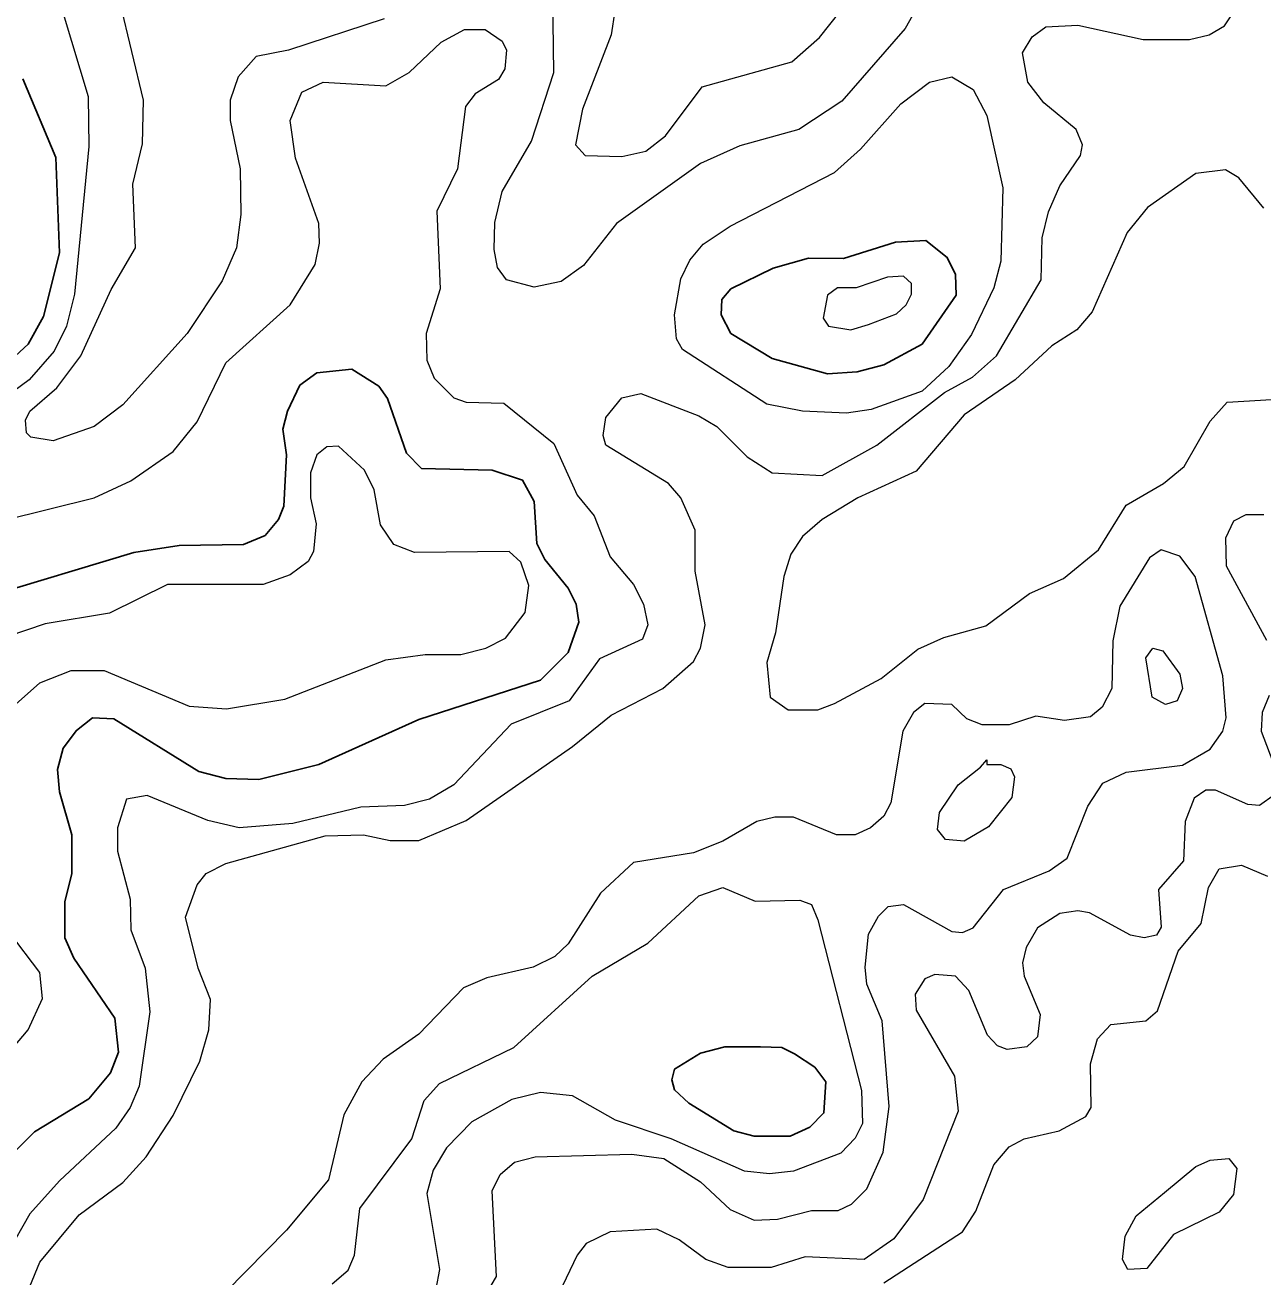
# Model space of a CAD drawing. Extents: x 577 to 602.9, y 7483.8 to 7511.6.
# Drawn here: x 584.248 to 585.349, y 7500.722 to 7501.836 of the extents above; entities that cross this region are included whole.
import ezdxf

# ---------------------------------------------------------------- set-up
doc = ezdxf.new("R2010")
doc.units = 0
doc.header["$LTSCALE"] = 0.032
doc.layers.add('1', color=7, linetype='Continuous', lineweight=25)
doc.layers.add('2', color=7, linetype='Continuous', lineweight=13)

msp = doc.modelspace()

# ---------------------------------------------------------------- linework, layer by layer
at = {"layer": '1'}
for points in [[(584.2316, 7501.5345), (584.2507, 7501.552), (584.2642, 7501.5766), (584.2785, 7501.6331), (584.2753, 7501.7181), (584.2459, 7501.7881)], [(584.7063, 7501.253), (584.731, 7501.2776), (584.7405, 7501.3047), (584.7381, 7501.3206), (584.731, 7501.3349), (584.7103, 7501.3603), (584.7031, 7501.3746), (584.7007, 7501.412), (584.6904, 7501.4311), (584.6634, 7501.4398), (584.6005, 7501.4414), (584.587, 7501.4549), (584.5703, 7501.5035), (584.5624, 7501.5146), (584.5385, 7501.5297), (584.5075, 7501.5265), (584.4924, 7501.5154), (584.4813, 7501.4923), (584.4773, 7501.4764), (584.4805, 7501.4534), (584.4781, 7501.408), (584.4733, 7501.3961), (584.4614, 7501.3818), (584.4423, 7501.3738), (584.3851, 7501.373), (584.3445, 7501.3667), (584.2125, 7501.3269)], [(584.2316, 7500.8268), (584.2562, 7500.8514), (584.3047, 7500.8808), (584.3238, 7500.9039), (584.331, 7500.9222), (584.3278, 7500.9524), (584.2912, 7501.0057), (584.2833, 7501.024), (584.2833, 7501.0558), (584.2896, 7501.0812), (584.2896, 7501.1154), (584.2785, 7501.1536), (584.2769, 7501.1735), (584.2817, 7501.1925), (584.2936, 7501.2084), (584.3079, 7501.2196), (584.327, 7501.2188), (584.4025, 7501.1719), (584.4264, 7501.1655), (584.4558, 7501.1647), (584.5091, 7501.1782), (584.5982, 7501.218), (584.7063, 7501.253)]]:
    msp.add_lwpolyline(points, dxfattribs=at)
for points in [[(584.9445, 7501.6285), (584.9131, 7501.6195), (584.8757, 7501.6013), (584.8677, 7501.5917), (584.8669, 7501.5782), (584.8757, 7501.5615), (584.9123, 7501.5392), (584.9616, 7501.5257), (584.9878, 7501.5273), (585.0117, 7501.5337), (585.0458, 7501.552), (585.0761, 7501.5957), (585.0753, 7501.614), (585.0681, 7501.6291), (585.049, 7501.6442), (585.022, 7501.6426), (584.9759, 7501.6283)], [(584.9021, 7500.9268), (584.8701, 7500.9269), (584.8486, 7500.9214), (584.8256, 7500.9071), (584.8232, 7500.8975), (584.8256, 7500.8888), (584.8383, 7500.8769), (584.8781, 7500.8522), (584.8964, 7500.8474), (584.9282, 7500.8474), (584.9457, 7500.8554), (584.9584, 7500.8681), (584.96, 7500.8959), (584.9504, 7500.9087), (584.9321, 7500.9206), (584.921, 7500.9262)]]:
    msp.add_lwpolyline(points, close=True, dxfattribs=at)
at = {"layer": '2'}
for points in [[(585.0451, 7501.8589), (585.0307, 7501.8327), (584.9743, 7501.7682), (584.9361, 7501.7428), (584.8836, 7501.7285), (584.8486, 7501.7126), (584.7739, 7501.6593), (584.7445, 7501.6219), (584.7246, 7501.6076), (584.7007, 7501.6028), (584.6761, 7501.6092), (584.6681, 7501.6203), (584.665, 7501.6362), (584.6658, 7501.6601), (584.6721, 7501.6879), (584.6984, 7501.7325), (584.7182, 7501.7937), (584.7174, 7501.8613)], [(584.5672, 7501.8414), (584.4821, 7501.8136), (584.4534, 7501.808), (584.4375, 7501.7897), (584.4304, 7501.769), (584.4304, 7501.7508), (584.4391, 7501.7078), (584.4399, 7501.6673), (584.4359, 7501.6378), (584.4232, 7501.6084), (584.3922, 7501.5615), (584.335, 7501.4979), (584.3095, 7501.4788), (584.2729, 7501.4661), (584.2531, 7501.4693), (584.2491, 7501.4732), (584.2483, 7501.4844), (584.2523, 7501.4923), (584.2761, 7501.513), (584.2976, 7501.5416), (584.3246, 7501.6005), (584.3461, 7501.6378), (584.3437, 7501.6943), (584.3525, 7501.7301), (584.3532, 7501.769), (584.3326, 7501.8557)], [(584.7723, 7501.8486), (584.7691, 7501.8271), (584.7437, 7501.7611), (584.7373, 7501.7293), (584.7461, 7501.7197), (584.7787, 7501.7189), (584.8001, 7501.7237), (584.8176, 7501.7372), (584.8502, 7501.781), (584.9298, 7501.8032), (584.9544, 7501.8247), (584.9727, 7501.8478)], [(585.1826, 7501.7428), (585.154, 7501.7667), (585.1397, 7501.7849), (585.1349, 7501.8112), (585.1437, 7501.8255), (585.1556, 7501.8342), (585.1842, 7501.8358), (585.2423, 7501.8231), (585.2836, 7501.8231), (585.3011, 7501.8271), (585.3146, 7501.835), (585.3257, 7501.8517)], [(584.2817, 7501.8462), (584.3039, 7501.7722), (584.3047, 7501.7277), (584.292, 7501.5965), (584.2849, 7501.5679), (584.2737, 7501.5456), (584.2515, 7501.5201), (584.2093, 7501.4891), (584.1855, 7501.4812), (584.1179, 7501.4685), (584.0837, 7501.4541), (584.071, 7501.4446), (584.0535, 7501.4271), (583.9986, 7501.3571), (583.9946, 7501.3301), (583.9994, 7501.3174), (584.0066, 7501.3134), (584.024, 7501.3158), (584.0535, 7501.3285), (584.1131, 7501.3667), (584.137, 7501.3715), (584.1863, 7501.3715)], [(584.2292, 7501.3953), (584.3095, 7501.4152), (584.3421, 7501.4303), (584.3795, 7501.4565), (584.401, 7501.4828), (584.4264, 7501.5353), (584.4837, 7501.5869), (584.5059, 7501.6227), (584.5099, 7501.6418), (584.5091, 7501.6593), (584.4884, 7501.7174), (584.4837, 7501.7508), (584.494, 7501.7762), (584.5131, 7501.7849), (584.5687, 7501.7818), (584.5894, 7501.7937), (584.618, 7501.8207), (584.6387, 7501.8319), (584.657, 7501.8319), (584.6721, 7501.8215), (584.6761, 7501.8136), (584.6745, 7501.7969), (584.6689, 7501.7873), (584.6483, 7501.7746), (584.6395, 7501.7635), (584.6324, 7501.7078), (584.6141, 7501.6704), (584.6172, 7501.6013), (584.6045, 7501.5615), (584.6053, 7501.5376), (584.6117, 7501.5217), (584.6292, 7501.5042), (584.6403, 7501.5003), (584.6737, 7501.4995), (584.7182, 7501.4637), (584.7389, 7501.4176), (584.754, 7501.3993), (584.7683, 7501.3627), (584.789, 7501.3381), (584.7978, 7501.3206), (584.8017, 7501.3023), (584.797, 7501.2895), (584.7588, 7501.2721), (584.7318, 7501.2347), (584.6801, 7501.214), (584.6292, 7501.1599), (584.6077, 7501.1472), (584.5854, 7501.1416), (584.5465, 7501.1401), (584.486, 7501.1257), (584.4383, 7501.1218), (584.4105, 7501.1281), (584.3564, 7501.1504), (584.3381, 7501.1472), (584.3302, 7501.1218), (584.3302, 7501.1011), (584.3413, 7501.0582), (584.3421, 7501.0311), (584.3548, 7500.9969), (584.3588, 7500.958), (584.3493, 7500.892), (584.3413, 7500.8729), (584.3286, 7500.8546), (584.2785, 7500.8077), (584.2523, 7500.7783), (584.2324, 7500.7433)], [(584.2523, 7500.7138), (584.261, 7500.7353), (584.296, 7500.7775), (584.335, 7500.8061), (584.3556, 7500.8291), (584.3795, 7500.8657), (584.4033, 7500.9142), (584.4113, 7500.9421), (584.4129, 7500.9691), (584.4018, 7500.9969), (584.3906, 7501.0422), (584.401, 7501.0709), (584.4089, 7501.0812), (584.4264, 7501.09), (584.5147, 7501.1146), (584.5489, 7501.1154), (584.5727, 7501.1106), (584.5982, 7501.1106), (584.6403, 7501.1281), (584.7349, 7501.1941), (584.7691, 7501.222), (584.8152, 7501.2458), (584.8423, 7501.2697), (584.8486, 7501.2816), (584.8526, 7501.3023), (584.8439, 7501.35), (584.8439, 7501.3866), (584.8311, 7501.4152), (584.82, 7501.4279), (584.7644, 7501.4621), (584.762, 7501.4708), (584.7644, 7501.4868), (584.7787, 7501.5042), (584.7954, 7501.5082), (584.8471, 7501.4883), (584.863, 7501.4788), (584.89, 7501.4518), (584.9123, 7501.4375), (584.9568, 7501.4351), (585.0053, 7501.4621), (585.0657, 7501.509), (585.0904, 7501.5225), (585.1118, 7501.5416), (585.1516, 7501.6092), (585.1524, 7501.6466), (585.158, 7501.6696), (585.1683, 7501.6927), (585.1866, 7501.7197), (585.1882, 7501.7293), (585.1826, 7501.7428)], [(585.3496, 7501.6728), (585.3273, 7501.6999), (585.3154, 7501.707), (585.2892, 7501.7038), (585.2462, 7501.6736), (585.2279, 7501.6514), (585.1969, 7501.5806), (585.1834, 7501.5647), (585.1611, 7501.5504), (585.1285, 7501.5201)], [(585.1285, 7501.5201), (585.0832, 7501.4891), (585.0403, 7501.439), (584.9886, 7501.4152), (584.9568, 7501.3961), (584.9393, 7501.381), (584.929, 7501.3651), (584.9226, 7501.3452), (584.9154, 7501.2951), (584.9075, 7501.2689), (584.9107, 7501.2379), (584.9266, 7501.2267), (584.9528, 7501.2267), (584.9679, 7501.2323), (585.0093, 7501.2546), (585.0419, 7501.2808), (585.0649, 7501.2911), (585.1023, 7501.3015), (585.1413, 7501.3301), (585.1715, 7501.3436), (585.2025, 7501.3691), (585.2271, 7501.4088), (585.2605, 7501.4279), (585.2788, 7501.443), (585.3019, 7501.4836), (585.317, 7501.5003), (585.3711, 7501.5035)], [(584.5759, 7501.3738), (584.564, 7501.3913), (584.5584, 7501.4223), (584.5497, 7501.4398), (584.5266, 7501.4613), (584.5163, 7501.4605), (584.5075, 7501.4534), (584.5019, 7501.4375), (584.5019, 7501.4152), (584.5067, 7501.3921), (584.5043, 7501.3675), (584.4996, 7501.3587), (584.4837, 7501.3468), (584.4598, 7501.3381), (584.3747, 7501.3381), (584.323, 7501.3126), (584.2658, 7501.3031), (584.199, 7501.2808)], [(585.3496, 7501.4001), (585.3337, 7501.4001), (585.3226, 7501.3945), (585.3154, 7501.3794), (585.3162, 7501.3548), (585.352, 7501.2888)], [(584.2395, 7501.2315), (584.261, 7501.2506), (584.2888, 7501.2617), (584.3183, 7501.2617), (584.3938, 7501.2299), (584.4272, 7501.2275), (584.4789, 7501.2363), (584.5687, 7501.2713), (584.6037, 7501.276), (584.6355, 7501.276), (584.6578, 7501.2816), (584.6753, 7501.2903), (584.6928, 7501.3134), (584.696, 7501.3373), (584.6888, 7501.3579), (584.6785, 7501.3675), (584.5942, 7501.3667), (584.5759, 7501.3738)], [(584.6578, 7500.7067), (584.6673, 7500.7226), (584.6634, 7500.7989), (584.6705, 7500.8132), (584.6832, 7500.8244), (584.7015, 7500.8291), (584.7874, 7500.8315), (584.816, 7500.8276), (584.8486, 7500.8069), (584.8749, 7500.7822), (584.8964, 7500.7727), (584.917, 7500.7735), (584.9472, 7500.7814), (584.9711, 7500.7814), (584.983, 7500.787), (584.9965, 7500.8005), (585.0109, 7500.8331), (585.0164, 7500.8737), (585.0101, 7500.95), (584.9965, 7500.9826), (584.995, 7500.9977), (584.9981, 7501.0271), (585.0069, 7501.043), (585.0156, 7501.0518), (585.0291, 7501.0534), (585.0721, 7501.0295), (585.0816, 7501.0287), (585.0912, 7501.0327), (585.1182, 7501.0669), (585.1588, 7501.0836), (585.1747, 7501.0947), (585.193, 7501.1409), (585.2065, 7501.1615), (585.2271, 7501.1711), (585.2772, 7501.1774), (585.3019, 7501.1917), (585.313, 7501.2076), (585.3162, 7501.2196), (585.313, 7501.2569), (585.2884, 7501.3452), (585.2749, 7501.3635), (585.2582, 7501.3691), (585.2478, 7501.3619), (585.2216, 7501.319), (585.2152, 7501.288), (585.2144, 7501.2458), (585.2057, 7501.2291), (585.1953, 7501.2204), (585.1723, 7501.2172), (585.1468, 7501.2212), (585.123, 7501.2132), (585.0991, 7501.2132), (585.0856, 7501.2188), (585.0721, 7501.2315), (585.0482, 7501.2323), (585.0379, 7501.2243), (585.0284, 7501.2076), (585.018, 7501.144), (585.0117, 7501.1321), (584.9997, 7501.1218), (584.9862, 7501.1154), (584.9695, 7501.1154), (584.9313, 7501.1313), (584.9146, 7501.1313), (584.8987, 7501.1273)], [(585.3544, 7501.2395), (585.348, 7501.2243), (585.3472, 7501.2076), (585.3599, 7501.1742)], [(585.3591, 7501.1512), (585.3456, 7501.1416), (585.3353, 7501.1424), (585.3067, 7501.1552), (585.2979, 7501.1552), (585.2876, 7501.148), (585.2796, 7501.1273), (585.278, 7501.0923), (585.2558, 7501.0669), (585.2582, 7501.0335), (585.2542, 7501.0263), (585.2431, 7501.024), (585.2311, 7501.0263), (585.1945, 7501.0462), (585.1842, 7501.0478), (585.1683, 7501.0454)], [(584.8987, 7501.1273), (584.8685, 7501.1098), (584.8423, 7501.0995), (584.789, 7501.0908), (584.7596, 7501.0637), (584.731, 7501.0184), (584.719, 7501.0073), (584.6999, 7500.9977), (584.6586, 7500.9882), (584.6379, 7500.9794), (584.5982, 7500.9381), (584.5664, 7500.9158), (584.5473, 7500.8959), (584.5314, 7500.8665), (584.5179, 7500.8085), (584.4805, 7500.7639), (584.4264, 7500.7091)], [(585.0117, 7500.717), (585.0816, 7500.7623), (585.0936, 7500.7806), (585.1095, 7500.822), (585.123, 7500.8379), (585.1365, 7500.845), (585.1675, 7500.8522), (585.1914, 7500.8649), (585.1961, 7500.8729), (585.1953, 7500.9118), (585.2017, 7500.9341), (585.2136, 7500.9468), (585.2446, 7500.95), (585.255, 7500.9588), (585.2733, 7501.012), (585.2939, 7501.0367), (585.3003, 7501.0685), (585.3098, 7501.0852), (585.3297, 7501.0884), (585.3528, 7501.0788)], [(584.521, 7500.7162), (584.5353, 7500.7282), (584.5409, 7500.7417), (584.5457, 7500.783), (584.5918, 7500.845), (584.6029, 7500.8792), (584.6165, 7500.8943), (584.6825, 7500.9262), (584.7524, 7500.9898), (584.8017, 7501.0192), (584.8471, 7501.0613), (584.8685, 7501.0685), (584.8971, 7501.0566), (584.9369, 7501.0574), (584.9472, 7501.0534), (584.9528, 7501.0399), (584.9918, 7500.888), (584.9926, 7500.8586), (584.9862, 7500.8458), (584.9735, 7500.8323), (584.9313, 7500.8164), (584.9099, 7500.814), (584.8876, 7500.8164), (584.8224, 7500.845), (584.7731, 7500.8617), (584.7349, 7500.8832), (584.7063, 7500.8864), (584.6809, 7500.88), (584.6451, 7500.8602), (584.6228, 7500.8371), (584.6109, 7500.8172), (584.6053, 7500.7965), (584.6165, 7500.7289), (584.6133, 7500.7115)], [(585.1683, 7501.0454), (585.1484, 7501.0327), (585.1381, 7501.0152), (585.1349, 7501.0017), (585.1365, 7500.9898), (585.1508, 7500.9556), (585.1484, 7500.9357), (585.1389, 7500.9269), (585.1214, 7500.9246), (585.1126, 7500.9277), (585.1039, 7500.9373), (585.0872, 7500.977), (585.0753, 7500.9898), (585.057, 7500.9914), (585.0482, 7500.9874), (585.0395, 7500.9739), (585.0403, 7500.9596), (585.0745, 7500.9007), (585.0777, 7500.8697), (585.0466, 7500.791), (585.0204, 7500.756), (584.9942, 7500.7377), (584.9417, 7500.7401), (584.9115, 7500.7305), (584.8733, 7500.7305), (584.8534, 7500.7377), (584.8296, 7500.7552), (584.8097, 7500.7647), (584.7683, 7500.7623), (584.7469, 7500.752), (584.7389, 7500.7417), (584.7063, 7500.6733)], [(584.23, 7500.9174), (584.2507, 7500.9421), (584.2634, 7500.9699), (584.261, 7500.9929), (584.234, 7501.0287)]]:
    msp.add_lwpolyline(points, dxfattribs=at)
for points in [[(585.0456, 7501.5102), (585.0005, 7501.4939), (584.9783, 7501.4907), (584.9393, 7501.4923), (584.9075, 7501.4987), (584.8327, 7501.5472), (584.8272, 7501.5567), (584.8256, 7501.5782), (584.8311, 7501.61), (584.8391, 7501.6267), (584.851, 7501.641), (584.8749, 7501.6569), (584.9679, 7501.7046), (584.991, 7501.7253), (585.0268, 7501.7659), (585.0522, 7501.7849), (585.0721, 7501.7897), (585.0912, 7501.7786), (585.1031, 7501.7555), (585.1174, 7501.6911), (585.1158, 7501.6259), (585.1095, 7501.6021), (585.0896, 7501.5607), (585.0694, 7501.532)], [(584.9981, 7501.5695), (585.0228, 7501.579), (585.0315, 7501.5869), (585.0363, 7501.5965), (585.0363, 7501.606), (585.0291, 7501.6124), (585.0148, 7501.6116), (584.987, 7501.6021), (584.9703, 7501.6021), (584.9616, 7501.5957), (584.9576, 7501.575), (584.9624, 7501.5679), (584.9822, 7501.5647)], [(585.2725, 7501.2347), (585.2621, 7501.2315), (585.2502, 7501.2379), (585.2446, 7501.2728), (585.251, 7501.2816), (585.2597, 7501.2792), (585.2749, 7501.2585), (585.2772, 7501.2458)], [(585.0975, 7501.1758), (585.1031, 7501.1822), (585.1031, 7501.1782), (585.1158, 7501.1782), (585.1246, 7501.1742), (585.1278, 7501.1671), (585.1254, 7501.1488), (585.1047, 7501.1226), (585.0832, 7501.1098), (585.0665, 7501.1114), (585.0594, 7501.1202), (585.061, 7501.1353), (585.0777, 7501.1599)], [(585.2613, 7500.7973), (585.2892, 7500.8204), (585.3019, 7500.826), (585.3186, 7500.8276), (585.3257, 7500.8188), (585.3226, 7500.7957), (585.3098, 7500.7798), (585.2693, 7500.76), (585.2454, 7500.7297), (585.2287, 7500.7289), (585.224, 7500.7377), (585.2264, 7500.7584), (585.2359, 7500.7767)]]:
    msp.add_lwpolyline(points, close=True, dxfattribs=at)

doc.saveas('drawing.dxf')
